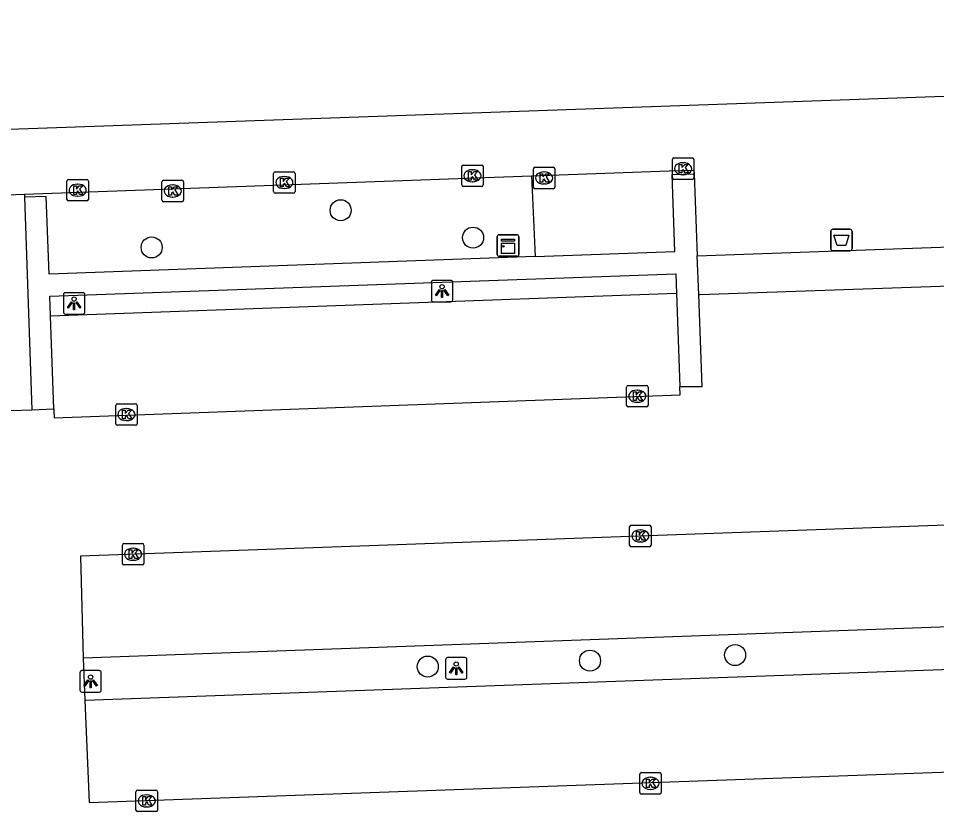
# Model space of a CAD drawing. Extents: x 160557 to 161245, y 385330 to 386505.
# Drawn here: x 160848.21 to 160890.93, y 386195.17 to 386232.09 of the extents above; entities that cross this region are included whole.
import ezdxf

# ---------------------------------------------------------------- set-up
doc = ezdxf.new("R2010")
doc.units = 0
for name, color, linetype in [('IMGEO_Afvalbak', 7, 'Continuous'), ('IMGEO_Boom', 7, 'Continuous'), ('IMGEO_Kast', 7, 'Continuous'), ('IMGEO_Kolk', 7, 'Continuous'), ('IMGEO_Lichtpunt', 7, 'Continuous'), ('IMGEO_Muur', 7, 'Continuous'), ('IMGEO_Parkeervlak_open', 7, 'Continuous'), ('IMGEO_Rijbaan_lokaal_open', 7, 'Continuous'), ('IMGEO_Voetpad_open', 7, 'Continuous')]:
    doc.layers.add(name, color=color, linetype=linetype)

msp = doc.modelspace()

# ---------------------------------------------------------------- linework, layer by layer
at = {"layer": 'IMGEO_Afvalbak'}
for p, q in [((160886.008, 386221.377), (160886.008, 386222.177)), ((160886.008, 386222.177), (160886.008, 386221.377)), ((160886.108, 386222.277), (160886.898, 386222.277)), ((160886.898, 386222.277), (160886.108, 386222.277)), ((160886.998, 386222.177), (160886.998, 386221.377)), ((160886.998, 386221.377), (160886.998, 386222.177)), ((160886.898, 386221.277), (160886.108, 386221.277)), ((160886.108, 386221.277), (160886.898, 386221.277))]:
    msp.add_line(p, q, dxfattribs=at)
msp.add_lwpolyline([(160886.151, 386221.991), (160886.855, 386221.991), (160886.706, 386221.521), (160886.3, 386221.521), (160886.151, 386221.991)], dxfattribs=at)
for centre, start, end in [((160886.108, 386222.177), 90, 180), ((160886.108, 386222.177), 90, 180), ((160886.898, 386222.177), 0, 90), ((160886.898, 386222.177), 360, 90), ((160886.108, 386221.377), 180, 270), ((160886.108, 386221.377), 180, 270), ((160886.898, 386221.377), 270, 0), ((160886.898, 386221.377), 270, 0)]:
    msp.add_arc(centre, 0.1, start, end, dxfattribs=at)
at = {"layer": 'IMGEO_Boom'}
for centre in [(160863.206, 386223.158), (160869.367, 386221.884), (160854.414, 386221.428), (160881.558, 386202.459), (160867.258, 386201.922), (160874.807, 386202.199)]:
    msp.add_circle(centre, 0.489, dxfattribs=at)
at = {"layer": 'IMGEO_Kast'}
for p, q in [((160870.493, 386221.09), (160870.493, 386221.931)), ((160870.493, 386221.931), (160870.493, 386221.09)), ((160870.568, 386222.015), (160871.409, 386222.015)), ((160871.409, 386222.015), (160870.568, 386222.015)), ((160871.493, 386221.94), (160871.493, 386221.099)), ((160871.493, 386221.099), (160871.493, 386221.94)), ((160871.418, 386221.015), (160870.577, 386221.015)), ((160870.577, 386221.015), (160871.418, 386221.015))]:
    msp.add_line(p, q, dxfattribs=at)
for points in [[(160870.688, 386221.805), (160871.288, 386221.805), (160871.288, 386221.72), (160870.688, 386221.72), (160870.688, 386221.805)], [(160870.688, 386221.63), (160871.288, 386221.63), (160871.288, 386221.141), (160870.688, 386221.141), (160870.688, 386221.63)]]:
    msp.add_lwpolyline(points, dxfattribs=at)
msp.add_circle((160870.772, 386221.479), 0.0377, dxfattribs=at)
for centre, start, end in [((160870.571, 386221.937), 92.4484, 184.2845), ((160870.571, 386221.937), 92.4484, 184.2845), ((160871.415, 386221.937), 2.4484, 94.2845), ((160871.415, 386221.937), 2.4484, 94.2845), ((160870.571, 386221.093), 182.4484, 274.2845), ((160870.571, 386221.093), 182.4484, 274.2845), ((160871.415, 386221.093), 272.4484, 4.2845), ((160871.415, 386221.093), 272.4484, 4.2845)]:
    msp.add_arc(centre, 0.0779, start, end, dxfattribs=at)
at = {"layer": 'IMGEO_Kolk'}
for p, q in [((160878.638, 386224.666), (160878.638, 386225.518)), ((160878.713, 386225.592), (160879.565, 386225.592)), ((160879.639, 386225.518), (160879.639, 386224.666)), ((160868.837, 386224.337), (160868.837, 386225.189)), ((160868.912, 386225.263), (160869.764, 386225.263)), ((160869.325, 386225.043), (160869.35, 386225.043)), ((160869.838, 386225.189), (160869.838, 386224.337)), ((160872.173, 386224.234), (160872.173, 386225.086)), ((160872.248, 386225.16), (160873.1, 386225.16)), ((160873.174, 386225.086), (160873.174, 386224.234)), ((160879.126, 386225.372), (160879.151, 386225.372)), ((160860.087, 386224.024), (160860.087, 386224.876)), ((160860.162, 386224.95), (160861.014, 386224.95)), ((160860.575, 386224.73), (160860.6, 386224.73)), ((160861.088, 386224.876), (160861.088, 386224.024)), ((160872.661, 386224.94), (160872.686, 386224.94)), ((160879.149, 386224.812), (160879.124, 386224.812)), ((160850.471, 386223.666), (160850.471, 386224.518)), ((160850.546, 386224.592), (160851.398, 386224.592)), ((160850.959, 386224.372), (160850.984, 386224.372)), ((160851.472, 386224.518), (160851.472, 386223.666)), ((160854.895, 386223.628), (160854.895, 386224.48)), ((160854.97, 386224.554), (160855.822, 386224.554)), ((160855.383, 386224.334), (160855.408, 386224.334)), ((160855.896, 386224.48), (160855.896, 386223.628)), ((160869.764, 386224.263), (160868.912, 386224.263)), ((160869.348, 386224.483), (160869.323, 386224.483)), ((160872.684, 386224.38), (160872.659, 386224.38)), ((160879.565, 386224.592), (160878.713, 386224.592)), ((160850.982, 386223.812), (160850.957, 386223.812)), ((160855.406, 386223.774), (160855.381, 386223.774)), ((160861.014, 386223.95), (160860.162, 386223.95)), ((160860.598, 386224.17), (160860.573, 386224.17)), ((160873.1, 386224.16), (160872.248, 386224.16)), ((160851.398, 386223.592), (160850.546, 386223.592)), ((160855.822, 386223.554), (160854.97, 386223.554)), ((160876.508, 386214.078), (160876.508, 386214.93)), ((160876.583, 386215.004), (160877.435, 386215.004)), ((160876.996, 386214.784), (160877.021, 386214.784)), ((160877.509, 386214.93), (160877.509, 386214.078)), ((160852.74, 386213.225), (160852.74, 386214.077)), ((160852.815, 386214.151), (160853.667, 386214.151)), ((160853.228, 386213.931), (160853.253, 386213.931)), ((160853.741, 386214.077), (160853.741, 386213.225)), ((160877.435, 386214.004), (160876.583, 386214.004)), ((160877.019, 386214.224), (160876.994, 386214.224)), ((160853.667, 386213.151), (160852.815, 386213.151)), ((160853.251, 386213.371), (160853.226, 386213.371)), ((160876.65, 386207.575), (160876.65, 386208.427)), ((160876.725, 386208.501), (160877.577, 386208.501)), ((160877.651, 386208.427), (160877.651, 386207.575)), ((160877.138, 386208.281), (160877.163, 386208.281)), ((160853.051, 386206.724), (160853.051, 386207.576)), ((160853.126, 386207.65), (160853.978, 386207.65)), ((160854.052, 386207.576), (160854.052, 386206.724)), ((160877.161, 386207.721), (160877.136, 386207.721)), ((160853.539, 386207.43), (160853.564, 386207.43)), ((160877.577, 386207.501), (160876.725, 386207.501)), ((160853.562, 386206.87), (160853.537, 386206.87)), ((160853.978, 386206.65), (160853.126, 386206.65)), ((160877.121, 386196.063), (160877.121, 386196.915)), ((160877.196, 386196.989), (160878.048, 386196.989)), ((160878.122, 386196.915), (160878.122, 386196.063)), ((160877.609, 386196.769), (160877.634, 386196.769)), ((160853.684, 386195.246), (160853.684, 386196.098)), ((160853.759, 386196.172), (160854.611, 386196.172)), ((160854.685, 386196.098), (160854.685, 386195.246)), ((160878.048, 386195.989), (160877.196, 386195.989)), ((160877.632, 386196.209), (160877.607, 386196.209)), ((160854.172, 386195.952), (160854.197, 386195.952)), ((160854.611, 386195.172), (160853.759, 386195.172)), ((160854.195, 386195.392), (160854.17, 386195.392))]:
    msp.add_line(p, q, dxfattribs=at)
for points in [[(160878.638, 386224.666), (160878.638, 386225.518)], [(160878.713, 386225.592), (160879.565, 386225.592)], [(160879.639, 386225.518), (160879.639, 386224.666)], [(160868.837, 386224.337), (160868.837, 386225.189)], [(160868.912, 386225.263), (160869.764, 386225.263)], [(160869.838, 386225.189), (160869.838, 386224.337)], [(160872.173, 386224.234), (160872.173, 386225.086)], [(160872.248, 386225.16), (160873.1, 386225.16)], [(160873.174, 386225.086), (160873.174, 386224.234)], [(160878.959, 386225.292), (160879.082, 386225.292), (160879.082, 386225.141), (160879.212, 386225.292), (160879.376, 386225.292), (160879.23, 386225.141), (160879.383, 386224.892), (160879.231, 386224.892), (160879.146, 386225.056), (160879.082, 386224.989), (160879.082, 386224.892), (160878.959, 386224.892), (160878.959, 386225.292)], [(160860.087, 386224.024), (160860.087, 386224.876)], [(160860.162, 386224.95), (160861.014, 386224.95)], [(160860.408, 386224.65), (160860.531, 386224.65), (160860.531, 386224.499), (160860.661, 386224.65), (160860.825, 386224.65), (160860.679, 386224.499), (160860.832, 386224.25), (160860.68, 386224.25), (160860.595, 386224.414), (160860.531, 386224.347), (160860.531, 386224.25), (160860.408, 386224.25), (160860.408, 386224.65)], [(160861.088, 386224.876), (160861.088, 386224.024)], [(160869.158, 386224.963), (160869.281, 386224.963), (160869.281, 386224.812), (160869.411, 386224.963), (160869.575, 386224.963), (160869.429, 386224.812), (160869.582, 386224.563), (160869.43, 386224.563), (160869.345, 386224.727), (160869.281, 386224.66), (160869.281, 386224.563), (160869.158, 386224.563), (160869.158, 386224.963)], [(160872.494, 386224.86), (160872.617, 386224.86), (160872.617, 386224.709), (160872.747, 386224.86), (160872.911, 386224.86), (160872.765, 386224.709), (160872.918, 386224.46), (160872.766, 386224.46), (160872.681, 386224.624), (160872.617, 386224.557), (160872.617, 386224.46), (160872.494, 386224.46), (160872.494, 386224.86)], [(160850.471, 386223.666), (160850.471, 386224.518)], [(160850.546, 386224.592), (160851.398, 386224.592)], [(160850.792, 386224.292), (160850.915, 386224.292), (160850.915, 386224.141), (160851.045, 386224.292), (160851.209, 386224.292), (160851.063, 386224.141), (160851.216, 386223.892), (160851.064, 386223.892), (160850.979, 386224.056), (160850.915, 386223.989), (160850.915, 386223.892), (160850.792, 386223.892), (160850.792, 386224.292)], [(160851.472, 386224.518), (160851.472, 386223.666)], [(160854.895, 386223.628), (160854.895, 386224.48)], [(160854.97, 386224.554), (160855.822, 386224.554)], [(160855.216, 386224.254), (160855.339, 386224.254), (160855.339, 386224.103), (160855.469, 386224.254), (160855.633, 386224.254), (160855.487, 386224.103), (160855.64, 386223.854), (160855.488, 386223.854), (160855.403, 386224.018), (160855.339, 386223.951), (160855.339, 386223.854), (160855.216, 386223.854), (160855.216, 386224.254)], [(160855.896, 386224.48), (160855.896, 386223.628)], [(160869.764, 386224.263), (160868.912, 386224.263)], [(160879.565, 386224.592), (160878.713, 386224.592)], [(160861.014, 386223.95), (160860.162, 386223.95)], [(160873.1, 386224.16), (160872.248, 386224.16)], [(160851.398, 386223.592), (160850.546, 386223.592)], [(160855.822, 386223.554), (160854.97, 386223.554)], [(160876.508, 386214.078), (160876.508, 386214.93)], [(160876.583, 386215.004), (160877.435, 386215.004)], [(160877.509, 386214.93), (160877.509, 386214.078)], [(160876.829, 386214.704), (160876.952, 386214.704), (160876.952, 386214.553), (160877.082, 386214.704), (160877.246, 386214.704), (160877.1, 386214.553), (160877.253, 386214.304), (160877.101, 386214.304), (160877.016, 386214.468), (160876.952, 386214.401), (160876.952, 386214.304), (160876.829, 386214.304), (160876.829, 386214.704)], [(160852.74, 386213.225), (160852.74, 386214.077)], [(160852.815, 386214.151), (160853.667, 386214.151)], [(160853.741, 386214.077), (160853.741, 386213.225)], [(160877.435, 386214.004), (160876.583, 386214.004)], [(160853.061, 386213.851), (160853.184, 386213.851), (160853.184, 386213.7), (160853.314, 386213.851), (160853.478, 386213.851), (160853.332, 386213.7), (160853.485, 386213.451), (160853.333, 386213.451), (160853.248, 386213.615), (160853.184, 386213.548), (160853.184, 386213.451), (160853.061, 386213.451), (160853.061, 386213.851)], [(160853.667, 386213.151), (160852.815, 386213.151)], [(160876.65, 386207.575), (160876.65, 386208.427)], [(160876.725, 386208.501), (160877.577, 386208.501)], [(160877.651, 386208.427), (160877.651, 386207.575)], [(160876.971, 386208.201), (160877.094, 386208.201), (160877.094, 386208.05), (160877.224, 386208.201), (160877.388, 386208.201), (160877.242, 386208.05), (160877.395, 386207.801), (160877.243, 386207.801), (160877.158, 386207.965), (160877.094, 386207.898), (160877.094, 386207.801), (160876.971, 386207.801), (160876.971, 386208.201)], [(160853.051, 386206.724), (160853.051, 386207.576)], [(160853.126, 386207.65), (160853.978, 386207.65)], [(160854.052, 386207.576), (160854.052, 386206.724)], [(160853.372, 386207.35), (160853.495, 386207.35), (160853.495, 386207.199), (160853.625, 386207.35), (160853.789, 386207.35), (160853.643, 386207.199), (160853.796, 386206.95), (160853.644, 386206.95), (160853.559, 386207.114), (160853.495, 386207.047), (160853.495, 386206.95), (160853.372, 386206.95), (160853.372, 386207.35)], [(160877.577, 386207.501), (160876.725, 386207.501)], [(160853.978, 386206.65), (160853.126, 386206.65)], [(160877.121, 386196.063), (160877.121, 386196.915)], [(160877.196, 386196.989), (160878.048, 386196.989)], [(160878.122, 386196.915), (160878.122, 386196.063)], [(160877.442, 386196.689), (160877.565, 386196.689), (160877.565, 386196.538), (160877.695, 386196.689), (160877.859, 386196.689), (160877.713, 386196.538), (160877.866, 386196.289), (160877.714, 386196.289), (160877.629, 386196.453), (160877.565, 386196.386), (160877.565, 386196.289), (160877.442, 386196.289), (160877.442, 386196.689)], [(160853.684, 386195.246), (160853.684, 386196.098)], [(160853.759, 386196.172), (160854.611, 386196.172)], [(160854.685, 386196.098), (160854.685, 386195.246)], [(160878.048, 386195.989), (160877.196, 386195.989)], [(160854.005, 386195.872), (160854.128, 386195.872), (160854.128, 386195.721), (160854.258, 386195.872), (160854.422, 386195.872), (160854.276, 386195.721), (160854.429, 386195.472), (160854.277, 386195.472), (160854.192, 386195.636), (160854.128, 386195.569), (160854.128, 386195.472), (160854.005, 386195.472), (160854.005, 386195.872)], [(160854.611, 386195.172), (160853.759, 386195.172)]]:
    msp.add_lwpolyline(points, dxfattribs=at)
for centre, start, end in [((160878.715, 386225.516), 91.552, 178.448), ((160878.715, 386225.516), 91.552, 178.448), ((160879.563, 386225.516), 1.552, 88.448), ((160879.563, 386225.516), 1.552, 88.448), ((160868.914, 386225.187), 91.552, 178.448), ((160868.914, 386225.187), 91.552, 178.448), ((160869.762, 386225.187), 1.552, 88.448), ((160869.762, 386225.187), 1.552, 88.448), ((160872.25, 386225.084), 91.552, 178.448), ((160872.25, 386225.084), 91.552, 178.448), ((160873.098, 386225.084), 1.552, 88.448), ((160873.098, 386225.084), 1.552, 88.448), ((160860.164, 386224.874), 91.552, 178.448), ((160860.164, 386224.874), 91.552, 178.448), ((160861.012, 386224.874), 1.552, 88.448), ((160861.012, 386224.874), 1.552, 88.448), ((160878.715, 386224.668), 181.552, 268.448), ((160878.715, 386224.668), 181.552, 268.448), ((160879.563, 386224.668), 271.552, 358.448), ((160879.563, 386224.668), 271.552, 358.448), ((160850.548, 386224.516), 91.552, 178.448), ((160850.548, 386224.516), 91.552, 178.448), ((160851.396, 386224.516), 1.552, 88.448), ((160851.396, 386224.516), 1.552, 88.448), ((160854.972, 386224.478), 91.552, 178.448), ((160854.972, 386224.478), 91.552, 178.448), ((160855.82, 386224.478), 1.552, 88.448), ((160855.82, 386224.478), 1.552, 88.448), ((160868.914, 386224.339), 181.552, 268.448), ((160868.914, 386224.339), 181.552, 268.448), ((160869.762, 386224.339), 271.552, 358.448), ((160869.762, 386224.339), 271.552, 358.448), ((160872.25, 386224.236), 181.552, 268.448), ((160872.25, 386224.236), 181.552, 268.448), ((160873.098, 386224.236), 271.552, 358.448), ((160873.098, 386224.236), 271.552, 358.448), ((160860.164, 386224.026), 181.552, 268.448), ((160860.164, 386224.026), 181.552, 268.448), ((160861.012, 386224.026), 271.552, 358.448), ((160861.012, 386224.026), 271.552, 358.448), ((160850.548, 386223.668), 181.552, 268.448), ((160850.548, 386223.668), 181.552, 268.448), ((160851.396, 386223.668), 271.552, 358.448), ((160851.396, 386223.668), 271.552, 358.448), ((160854.972, 386223.63), 181.552, 268.448), ((160854.972, 386223.63), 181.552, 268.448), ((160855.82, 386223.63), 271.552, 358.448), ((160855.82, 386223.63), 271.552, 358.448), ((160876.585, 386214.928), 91.552, 178.448), ((160876.585, 386214.928), 91.552, 178.448), ((160877.433, 386214.928), 1.552, 88.448), ((160877.433, 386214.928), 1.552, 88.448), ((160852.817, 386214.075), 91.552, 178.448), ((160852.817, 386214.075), 91.552, 178.448), ((160853.665, 386214.075), 1.552, 88.448), ((160853.665, 386214.075), 1.552, 88.448), ((160876.585, 386214.08), 181.552, 268.448), ((160876.585, 386214.08), 181.552, 268.448), ((160877.433, 386214.08), 271.552, 358.448), ((160877.433, 386214.08), 271.552, 358.448), ((160852.817, 386213.227), 181.552, 268.448), ((160852.817, 386213.227), 181.552, 268.448), ((160853.665, 386213.227), 271.552, 358.448), ((160853.665, 386213.227), 271.552, 358.448), ((160876.727, 386208.425), 91.552, 178.448), ((160876.727, 386208.425), 91.552, 178.448), ((160877.575, 386208.425), 1.552, 88.448), ((160877.575, 386208.425), 1.552, 88.448), ((160853.128, 386207.574), 91.552, 178.448), ((160853.128, 386207.574), 91.552, 178.448), ((160853.976, 386207.574), 1.552, 88.448), ((160853.976, 386207.574), 1.552, 88.448), ((160876.727, 386207.577), 181.552, 268.448), ((160876.727, 386207.577), 181.552, 268.448), ((160877.575, 386207.577), 271.552, 358.448), ((160877.575, 386207.577), 271.552, 358.448), ((160853.128, 386206.726), 181.552, 268.448), ((160853.128, 386206.726), 181.552, 268.448), ((160853.976, 386206.726), 271.552, 358.448), ((160853.976, 386206.726), 271.552, 358.448), ((160877.198, 386196.913), 91.552, 178.448), ((160877.198, 386196.913), 91.552, 178.448), ((160878.046, 386196.913), 1.552, 88.448), ((160878.046, 386196.913), 1.552, 88.448), ((160853.761, 386196.096), 91.552, 178.448), ((160853.761, 386196.096), 91.552, 178.448), ((160854.609, 386196.096), 1.552, 88.448), ((160854.609, 386196.096), 1.552, 88.448), ((160877.198, 386196.065), 181.552, 268.448), ((160877.198, 386196.065), 181.552, 268.448), ((160878.046, 386196.065), 271.552, 358.448), ((160878.046, 386196.065), 271.552, 358.448), ((160853.761, 386195.248), 181.552, 268.448), ((160853.761, 386195.248), 181.552, 268.448), ((160854.609, 386195.248), 271.552, 358.448), ((160854.609, 386195.248), 271.552, 358.448)]:
    msp.add_arc(centre, 0.0765, start, end, dxfattribs=at)
for centre, major_axis, ratio, start_param, end_param in [((160869.324, 386224.763), (-0.387, 0.002), 0.722429, 4.712389, 7.853982), ((160869.349, 386224.763), (-0.39, 0.002), 0.717154, 1.570796, 4.712389), ((160879.125, 386225.092), (-0.387, 0.002), 0.722429, 4.712389, 7.853982), ((160879.15, 386225.092), (-0.39, 0.002), 0.717154, 1.570796, 4.712389), ((160860.574, 386224.45), (-0.387, 0.002), 0.722429, 4.712389, 7.853982), ((160860.599, 386224.45), (-0.39, 0.002), 0.717154, 1.570796, 4.712389), ((160872.66, 386224.66), (-0.387, 0.002), 0.722429, 4.712389, 7.853982), ((160872.685, 386224.66), (-0.39, 0.002), 0.717154, 1.570796, 4.712389), ((160850.958, 386224.092), (-0.387, 0.002), 0.722429, 4.712389, 7.853982), ((160850.983, 386224.092), (-0.39, 0.002), 0.717154, 1.570796, 4.712389), ((160855.382, 386224.054), (-0.387, 0.002), 0.722429, 4.712389, 7.853982), ((160855.407, 386224.054), (-0.39, 0.002), 0.717154, 1.570796, 4.712389), ((160876.995, 386214.504), (-0.387, 0.002), 0.722429, 4.712389, 7.853982), ((160877.02, 386214.504), (-0.39, 0.002), 0.717154, 1.570796, 4.712389), ((160853.227, 386213.651), (-0.387, 0.002), 0.722429, 4.712389, 7.853982), ((160853.252, 386213.651), (-0.39, 0.002), 0.717154, 1.570796, 4.712389), ((160877.137, 386208.001), (-0.387, 0.002), 0.722429, 4.712389, 7.853982), ((160877.162, 386208.001), (-0.39, 0.002), 0.717154, 1.570796, 4.712389), ((160853.538, 386207.15), (-0.387, 0.002), 0.722429, 4.712389, 7.853982), ((160853.563, 386207.15), (-0.39, 0.002), 0.717154, 1.570796, 4.712389), ((160877.608, 386196.489), (-0.387, 0.002), 0.722429, 4.712389, 7.853982), ((160877.633, 386196.489), (-0.39, 0.002), 0.717154, 1.570796, 4.712389), ((160854.171, 386195.672), (-0.387, 0.002), 0.722429, 4.712389, 7.853982), ((160854.196, 386195.672), (-0.39, 0.002), 0.717154, 1.570796, 4.712389)]:
    msp.add_ellipse(centre, major_axis=major_axis, ratio=ratio, start_param=start_param, end_param=end_param, dxfattribs=at)
at = {"layer": 'IMGEO_Lichtpunt'}
for p, q in [((160867.426, 386219.801), (160867.426, 386218.994)), ((160867.426, 386219.801), (160867.426, 386218.994)), ((160868.328, 386219.896), (160867.52, 386219.896)), ((160868.328, 386219.896), (160867.52, 386219.896)), ((160868.422, 386218.994), (160868.422, 386219.801)), ((160868.422, 386218.994), (160868.422, 386219.801)), ((160850.309, 386219.226), (160850.309, 386218.419)), ((160850.309, 386219.226), (160850.309, 386218.419)), ((160851.211, 386219.321), (160850.403, 386219.321)), ((160851.211, 386219.321), (160850.403, 386219.321)), ((160851.305, 386218.419), (160851.305, 386219.226)), ((160851.305, 386218.419), (160851.305, 386219.226)), ((160867.52, 386218.9), (160868.328, 386218.9)), ((160867.52, 386218.9), (160868.328, 386218.9)), ((160850.403, 386218.325), (160851.211, 386218.325)), ((160850.403, 386218.325), (160851.211, 386218.325)), ((160868.087, 386202.243), (160868.087, 386201.436)), ((160868.087, 386202.243), (160868.087, 386201.436)), ((160868.989, 386202.338), (160868.181, 386202.338)), ((160868.989, 386202.338), (160868.181, 386202.338)), ((160869.083, 386201.436), (160869.083, 386202.243)), ((160869.083, 386201.436), (160869.083, 386202.243)), ((160851.076, 386201.637), (160851.076, 386200.83)), ((160851.076, 386201.637), (160851.076, 386200.83)), ((160851.978, 386201.732), (160851.17, 386201.732)), ((160851.978, 386201.732), (160851.17, 386201.732)), ((160852.072, 386200.83), (160852.072, 386201.637)), ((160852.072, 386200.83), (160852.072, 386201.637)), ((160868.181, 386201.342), (160868.989, 386201.342)), ((160868.181, 386201.342), (160868.989, 386201.342)), ((160851.17, 386200.736), (160851.978, 386200.736)), ((160851.17, 386200.736), (160851.978, 386200.736))]:
    msp.add_line(p, q, dxfattribs=at)
for points in [[(160867.8, 386219.465), (160867.839, 386219.437), (160867.651, 386219.175), (160867.613, 386219.202), (160867.8, 386219.465)], [(160867.902, 386219.417), (160867.949, 386219.417), (160867.949, 386219.095), (160867.902, 386219.095), (160867.902, 386219.417)], [(160868.012, 386219.437), (160868.05, 386219.464), (160868.237, 386219.202), (160868.198, 386219.174), (160868.012, 386219.437)], [(160850.683, 386218.89), (160850.722, 386218.862), (160850.534, 386218.6), (160850.496, 386218.627), (160850.683, 386218.89)], [(160850.785, 386218.842), (160850.832, 386218.842), (160850.832, 386218.52), (160850.785, 386218.52), (160850.785, 386218.842)], [(160850.895, 386218.862), (160850.933, 386218.889), (160851.12, 386218.627), (160851.081, 386218.599), (160850.895, 386218.862)], [(160868.461, 386201.907), (160868.5, 386201.879), (160868.312, 386201.617), (160868.274, 386201.644), (160868.461, 386201.907)], [(160868.563, 386201.859), (160868.61, 386201.859), (160868.61, 386201.537), (160868.563, 386201.537), (160868.563, 386201.859)], [(160868.673, 386201.879), (160868.711, 386201.906), (160868.898, 386201.644), (160868.859, 386201.616), (160868.673, 386201.879)], [(160851.45, 386201.301), (160851.489, 386201.273), (160851.301, 386201.011), (160851.263, 386201.038), (160851.45, 386201.301)], [(160851.552, 386201.253), (160851.599, 386201.253), (160851.599, 386200.931), (160851.552, 386200.931), (160851.552, 386201.253)], [(160851.662, 386201.273), (160851.7, 386201.3), (160851.887, 386201.038), (160851.848, 386201.01), (160851.662, 386201.273)]]:
    msp.add_lwpolyline(points, dxfattribs=at)
for centre in [(160867.925, 386219.599), (160850.808, 386219.024), (160868.586, 386202.041), (160851.575, 386201.435)]:
    msp.add_circle(centre, 0.0994, dxfattribs=at)
for centre, start, end in [((160867.52, 386219.801), 90, 180), ((160867.52, 386219.801), 90, 180), ((160868.328, 386219.801), 0, 90), ((160868.328, 386219.801), 0, 90), ((160850.403, 386219.226), 90, 180), ((160850.403, 386219.226), 90, 180), ((160851.211, 386219.226), 0, 90), ((160851.211, 386219.226), 0, 90), ((160867.52, 386218.994), 180, 270), ((160867.52, 386218.994), 180, 270), ((160868.328, 386218.994), 270, 0), ((160868.328, 386218.994), 270, 360), ((160850.403, 386218.419), 180, 270), ((160850.403, 386218.419), 180, 270), ((160851.211, 386218.419), 270, 0), ((160851.211, 386218.419), 270, 360), ((160868.181, 386202.243), 90, 180), ((160868.181, 386202.243), 90, 180), ((160868.989, 386202.243), 0, 90), ((160868.989, 386202.243), 0, 90), ((160851.17, 386201.637), 90, 180), ((160851.17, 386201.637), 90, 180), ((160851.978, 386201.637), 0, 90), ((160851.978, 386201.637), 0, 90), ((160868.181, 386201.436), 180, 270), ((160868.181, 386201.436), 180, 270), ((160868.989, 386201.436), 270, 0), ((160868.989, 386201.436), 270, 360), ((160851.17, 386200.83), 180, 270), ((160851.17, 386200.83), 180, 270), ((160851.978, 386200.83), 270, 0), ((160851.978, 386200.83), 270, 360)]:
    msp.add_arc(centre, 0.0946, start, end, dxfattribs=at)
at = {"layer": 'IMGEO_Muur'}
for points in [[(160872.256, 386220.999), (160878.753, 386221.235), (160878.63, 386224.822), (160879.646, 386224.86)], [(160879.646, 386224.86), (160879.798, 386221.036)], [(160872.256, 386220.999), (160849.646, 386220.177), (160849.501, 386223.799), (160848.496, 386223.764)], [(160848.496, 386223.764), (160848.841, 386213.867)], [(160879.866, 386219.233), (160879.798, 386221.036)], [(160849.713, 386218.232), (160849.681, 386219.158), (160878.793, 386220.2), (160878.828, 386219.281)], [(160878.828, 386219.281), (160878.99, 386214.953)], [(160878.99, 386214.953), (160880.028, 386214.962), (160879.866, 386219.233)], [(160849.865, 386213.91), (160849.713, 386218.232)], [(160848.841, 386213.867), (160849.865, 386213.91)]]:
    msp.add_lwpolyline(points, dxfattribs=at)
at = {"layer": 'IMGEO_Parkeervlak_open'}
for points in [[(160878.828, 386219.281), (160849.713, 386218.232)], [(160927.976, 386205.095), (160851.226, 386202.312)], [(160851.306, 386200.362), (160928.044, 386203.102)]]:
    msp.add_lwpolyline(points, dxfattribs=at)
at = {"layer": 'IMGEO_Rijbaan_lokaal_open'}
for points in [[(160994.757, 386229.105), (160994.636, 386232.088), (160931.697, 386229.873), (160841.631, 386226.697), (160798.324, 386225.21), (160798.412, 386222.183)], [(160879.866, 386219.233), (160879.915, 386219.235), (160892.884, 386219.691), (160892.909, 386219.692)], [(160849.865, 386213.91), (160849.867, 386213.85), (160849.879, 386213.505), (160879.004, 386214.574), (160878.99, 386214.953)], [(160846.876, 386213.804), (160848.841, 386213.867)], [(160927.976, 386205.095), (160927.774, 386209.813), (160851.107, 386207.059), (160851.226, 386202.312)], [(160851.306, 386200.362), (160851.5, 386195.6), (160928.21, 386198.326), (160928.044, 386203.102)], [(160851.226, 386202.312), (160851.306, 386200.362)]]:
    msp.add_lwpolyline(points, dxfattribs=at)
at = {"layer": 'IMGEO_Voetpad_open'}
for points in [[(160848.491, 386223.912), (160872.085, 386224.763)], [(160872.085, 386224.763), (160878.488, 386224.999), (160879.64, 386225.025), (160879.646, 386224.86)], [(160872.085, 386224.763), (160872.256, 386220.999)], [(160846.495, 386223.835), (160848.491, 386223.912)], [(160848.491, 386223.912), (160848.496, 386223.764)], [(160879.798, 386221.036), (160892.843, 386221.508)]]:
    msp.add_lwpolyline(points, dxfattribs=at)

doc.saveas('drawing.dxf')
